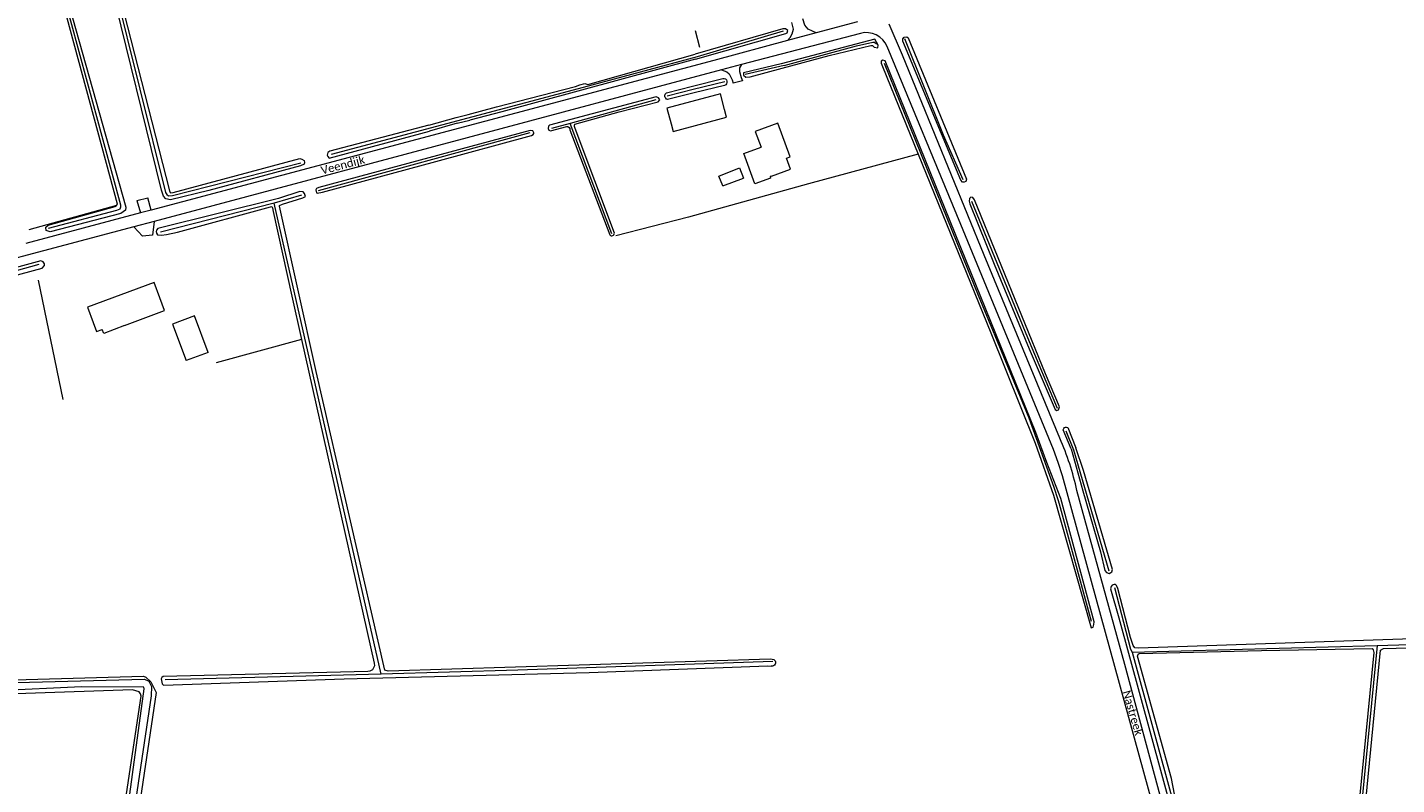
# Model space of a CAD drawing. Extents: x 177628 to 188968, y 384226 to 390673.
# Tile 328 of 393: x 186286 to 186707, y 385068 to 385300. Entities that reach past the tile are written whole.
import ezdxf

# ---------------------------------------------------------------- set-up
doc = ezdxf.new("R2010")
doc.units = 0
for name, color, linetype, lineweight in [('B01_D', 14, 'Continuous', 9), ('B01_T', 14, 'Continuous', 9), ('B02_F', 14, 'Continuous', 9), ('B11_F', 14, 'Continuous', 9), ('B14_F', 14, 'Continuous', 9), ('T02_F', 253, 'RASTER', 9), ('T03_T', 253, 'Continuous', 9), ('T04_F', 253, 'HAAG', 9), ('T07_F', 253, 'Continuous', 9), ('T09_F', 253, 'Continuous', 9), ('T09_T', 253, 'Continuous', 9), ('T22_F', 253, 'Continuous', 9), ('V00_F', 8, 'Continuous', 9), ('V00_T', 8, 'Continuous', 9), ('W01_F', 253, 'Continuous', 9), ('Z06', 7, 'Continuous', 9)]:
    doc.layers.add(name, color=color, linetype=linetype, lineweight=lineweight)
doc.styles.add('Legend', font='calibri.ttf')
doc.linetypes.add('HAAG', pattern='A,4,-1,[5,TOPOCAD.SHX,S=0.35,R=0,X=-0.35,Y=-0.35],-1', length=6)
doc.linetypes.add('RASTER', pattern='A,4,-1,[4,TOPOCAD.SHX,S=0.5,R=0,X=-0.5,Y=0],-1', length=6)

msp = doc.modelspace()

# ---------------------------------------------------------------- linework, layer by layer
at = {"layer": 'B01_D', "linetype": 'Continuous'}
for points in [[(186484.104, 385270.531), (186484.731, 385268.194), (186501.191, 385272.584), (186500.569, 385274.92)], [(186316.274, 385208.631), (186328.605, 385213.234), (186327.149, 385217.14)], [(186306.669, 385209.5), (186307.707, 385206.708), (186309.463, 385207.363)]]:
    msp.add_lwpolyline(points, dxfattribs=at)
at = {"layer": 'B01_T', "linetype": 'Continuous'}
for points in [[(186500.569, 385274.92), (186499.282, 385279.749), (186482.817, 385275.361), (186484.104, 385270.531)], [(186327.149, 385217.14), (186325.401, 385221.823), (186304.923, 385214.178), (186306.669, 385209.5)]]:
    msp.add_lwpolyline(points, dxfattribs=at)
at = {"layer": 'B02_F', "linetype": 'Continuous'}
for points in [[(186520.709, 385260.397), (186516.936, 385270.735), (186509.978, 385268.196), (186511.745, 385263.354)], [(186500.011, 385251.485), (186498.808, 385254.472), (186505.133, 385257.02), (186506.397, 385253.882)], [(186341.996, 385200.336), (186337.806, 385211.578), (186331.03, 385209.053), (186335.22, 385197.811)]]:
    msp.add_lwpolyline(points, dxfattribs=at)
at = {"layer": 'B11_F', "linetype": 'Continuous'}
msp.add_lwpolyline([(186316.274, 385208.631), (186309.908, 385206.19), (186309.463, 385207.363)], dxfattribs=at)
at = {"layer": 'B14_F', "linetype": 'Continuous'}
for points in [[(186514.981, 385254.487), (186514.511, 385254.316), (186514.672, 385253.874), (186509.869, 385252.121), (186506.472, 385261.429), (186511.745, 385263.354)], [(186514.981, 385254.487), (186520.845, 385256.626), (186519.614, 385259.998), (186520.709, 385260.397)], [(186500.011, 385251.485), (186506.397, 385253.882)], [(186341.996, 385200.336), (186335.22, 385197.811)]]:
    msp.add_lwpolyline(points, dxfattribs=at)
at = {"layer": 'T02_F', "linetype": 'RASTER'}
for points in [[(186559.982, 385261.196), (186526.322, 385252.135), (186489.523, 385241.885), (186467.145, 385236.102)], [(186370.614, 385204.28), (186344.424, 385197.169)]]:
    msp.add_lwpolyline(points, dxfattribs=at)
at = {"layer": 'T03_T', "linetype": 'Continuous'}
msp.add_lwpolyline([(186313.839, 385245.431), (186286.889, 385237.954)], dxfattribs=at)
at = {"layer": 'T04_F', "linetype": 'HAAG'}
for points in [[(186492.918, 385293.997), (186491.605, 385299.108)], [(186289.742, 385222.535), (186297.346, 385185.862)]]:
    msp.add_lwpolyline(points, dxfattribs=at)
at = {"layer": 'T07_F', "linetype": 'Continuous'}
for points in [[(186360.616, 385326.438), (186322.505, 385316.998), (186315.67, 385315.217), (186314.402, 385314.54), (186313.82, 385314.048), (186313.335, 385313.487), (186313.157, 385313.03), (186328.884, 385249.486), (186329.26, 385248.782), (186329.792, 385248.463), (186331.004, 385248.567), (186370.459, 385258.544)], [(186292.984, 385238.444), (186313.898, 385244.032), (186314.942, 385244.438), (186315.131, 385245.009), (186315.106, 385245.531), (186299.832, 385302.006), (186297.723, 385309.151), (186297.318, 385309.601), (186296.486, 385309.955), (186204.494, 385287.038)], [(186492.197, 385291.167), (186518.664, 385299.089)], [(186518.853, 385288.413), (186541.078, 385294.453), (186546.134, 385295.647), (186546.622, 385295.571), (186547.188, 385295.084)], [(186573.85, 385253.344), (186567.802, 385267.002), (186555.884, 385296.615)], [(186457.235, 385281.735), (186492.197, 385291.167)], [(186518.853, 385288.413), (186506.92, 385285.646)], [(186613.27, 385117.74), (186603.434, 385153.707), (186603.019, 385155.105), (186601.79, 385158.826), (186594.135, 385180.173), (186578.542, 385217.808), (186549.638, 385289.051)], [(186379.842, 385261.203), (186457.235, 385281.735)], [(186482.913, 385279.117), (186490.891, 385281.159)], [(186490.891, 385281.159), (186500.613, 385283.563)], [(186479.465, 385277.883), (186453.096, 385270.649)], [(186453.096, 385270.649), (186447.437, 385269.097)], [(186465.963, 385236.779), (186453.096, 385270.649)], [(186440.789, 385267.744), (186375.759, 385249.938)], [(186370.677, 385248.667), (186362.286, 385246.18)], [(186362.286, 385246.18), (186327.305, 385237.258)], [(186395.06, 385101.494), (186362.286, 385246.18)], [(186576.409, 385246.788), (186593.588, 385204.933), (186602.648, 385183.26)], [(186289.99, 385227.354), (186244.438, 385214.656), (186178.227, 385196.898)], [(186605.362, 385176.278), (186607.752, 385170.426), (186618.564, 385133.235)], [(186620.261, 385128.12), (186625.233, 385109.172), (186625.695, 385108.24)], [(186625.695, 385108.24), (186701.003, 385110.289)], [(186701.003, 385110.289), (186692.149, 385020.779)], [(186701.003, 385110.289), (186767.343, 385112.332)], [(186515.416, 385105.418), (186437.071, 385102.704), (186395.06, 385101.494)], [(186625.695, 385108.24), (186638.437, 385061.85), (186639.617, 385055.957), (186639.591, 385052.758), (186639.226, 385048.588), (186632.298, 385002.094)], [(186395.06, 385101.494), (186372, 385100.948), (186328.808, 385099.786)]]:
    msp.add_lwpolyline(points, dxfattribs=at)
at = {"layer": 'T09_F', "linetype": 'Continuous'}
for points in [[(186234.983, 385296.119), (186297.717, 385310.692), (186298.142, 385310.703), (186298.276, 385310.452), (186316.705, 385244.933), (186316.561, 385243.995), (186315.143, 385243.022), (186293.502, 385237.38), (186292.217, 385237.77), (186292.149, 385238.703), (186292.104, 385238.786), (186292.852, 385239.401), (186313.387, 385245.098), (186313.806, 385245.322), (186313.839, 385245.431)], [(186342.204, 385250.056), (186330.373, 385247.232), (186328.98, 385247.467), (186328.271, 385248.331), (186327.69, 385250.11), (186312.154, 385313.139)], [(186313.955, 385313.193), (186330.138, 385249.917), (186330.338, 385249.47), (186330.507, 385249.331), (186331.213, 385249.432), (186370.122, 385259.864), (186370.729, 385259.707), (186371.456, 385259.281), (186371.518, 385258.664), (186371.409, 385258.187), (186370.287, 385257.577), (186342.204, 385250.056)], [(186102.577, 385259.606), (186102.375, 385260.79), (186102.866, 385261.483), (186103.704, 385261.931), (186234.125, 385293.292), (186260.256, 385299.396), (186295.814, 385308.813), (186296.875, 385308.842), (186297.239, 385307.96), (186314.001, 385245.965), (186313.839, 385245.431)], [(186491.678, 385290.346), (186519.348, 385298.228), (186519.788, 385298.519), (186519.937, 385299.216), (186519.313, 385299.697), (186518.396, 385299.7), (186491.539, 385291.964)], [(186518.213, 385287.641), (186532.662, 385291.504), (186545.443, 385294.592), (186545.957, 385294.593), (186546.472, 385294.081), (186547.602, 385293.878), (186547.729, 385294.649), (186546.697, 385296.572), (186517.979, 385289.001)], [(186574.868, 385253.486), (186574.622, 385252.841), (186574.146, 385252.628), (186573.621, 385252.607), (186573.137, 385253.21), (186555.295, 385295.955), (186555.297, 385296.669), (186555.709, 385297.102), (186556.515, 385297.213), (186556.981, 385296.887), (186574.868, 385253.486)], [(186491.678, 385290.346), (186432.161, 385274.2)], [(186457.631, 385282.89), (186458.576, 385282.578), (186491.539, 385291.964)], [(186582.312, 385206.369), (186595.905, 385172.453), (186601.544, 385156.519), (186613.1, 385115.793), (186613.716, 385115.974), (186613.971, 385116.745), (186614.097, 385117.644), (186603.858, 385155.498), (186599.516, 385166.555), (186596.103, 385175.766), (186549.821, 385289.852), (186549.153, 385290.03), (186548.64, 385289.772), (186548.616, 385289.182), (186549.003, 385288.155), (186559.983, 385261.196)], [(186517.979, 385289.001), (186506.348, 385286.23), (186506.391, 385285.453), (186507.035, 385284.811), (186508.462, 385284.974), (186518.213, 385287.641)], [(186430.501, 385275.72), (186454.781, 385282.026), (186456.108, 385282.533)], [(186456.108, 385282.533), (186457.631, 385282.89)], [(186482.753, 385280.078), (186490.717, 385282.109)], [(186490.717, 385282.109), (186500.011, 385284.491)], [(186500.536, 385282.337), (186491.174, 385279.998)], [(186468.195, 385274.238), (186480.18, 385277.247), (186480.666, 385277.942), (186480.305, 385278.532), (186479.534, 385278.787), (186446.813, 385270.101), (186446.454, 385269.792), (186446.379, 385269.047), (186446.637, 385268.534), (186447.049, 385268.355), (186452.076, 385269.754)], [(186491.174, 385279.998), (186483.05, 385278.017)], [(186418.101, 385272.44), (186421.851, 385273.35)], [(186454.56, 385270.445), (186468.195, 385274.238)], [(186411.838, 385258.996), (186441.248, 385266.979), (186441.736, 385267.289), (186441.94, 385267.521), (186441.991, 385267.803), (186441.707, 385268.367), (186440.834, 385268.442), (186375.931, 385251.021), (186375.213, 385250.66), (186375.008, 385250.3), (186375.19, 385249.299), (186375.422, 385249.222), (186377.039, 385249.586), (186411.838, 385258.996)], [(186409.741, 385270.16), (186379.312, 385262.126), (186378.726, 385261.757), (186378.559, 385260.931), (186378.759, 385260.483), (186379.178, 385260.027), (186409.951, 385268.24)], [(186418.461, 385270.69), (186422.331, 385271.67)], [(186453.084, 385268.722), (186465.338, 385236.456)], [(186466.715, 385236.95), (186454.717, 385269.055)], [(186559.983, 385261.196), (186582.312, 385206.369)], [(186515.821, 385105.911), (186514.511, 385106.087), (186397.21, 385102.479), (186396.233, 385102.759), (186375.15, 385194.49), (186363.876, 385245.258), (186363.927, 385245.412), (186364.799, 385245.851), (186371.06, 385247.844), (186371.83, 385248.231), (186371.571, 385249.13), (186371.159, 385249.693), (186370.157, 385249.768), (186363.537, 385247.594), (186326.528, 385238.359), (186326.118, 385237.895), (186325.991, 385237.51), (186326.069, 385236.971), (186326.456, 385236.458), (186327.663, 385236.358), (186329.204, 385236.491), (186332.591, 385237.295), (186361.103, 385245.02), (186361.514, 385245.098), (186361.721, 385244.688), (186361.903, 385243.558), (186367.618, 385217.635), (186370.614, 385204.28)], [(186594.087, 385201.467), (186602.032, 385182.75), (186602.634, 385182.483), (186603.146, 385182.659), (186603.382, 385183.57), (186599.084, 385193.775), (186577.326, 385247.204), (186576.807, 385247.884), (186576.13, 385247.957), (186575.763, 385247.578), (186575.66, 385246.727), (186575.866, 385245.907), (186583.294, 385227.388), (186594.087, 385201.467)], [(186222.443, 385207.973), (186246.208, 385214.145), (186291.042, 385226.225), (186291.734, 385227.023), (186291.681, 385227.511), (186291.345, 385228.178), (186290.574, 385228.433), (186258.546, 385219.775), (186178.067, 385197.795), (186177.605, 385197.562), (186177.451, 385197.357), (186177.478, 385196.92), (186177.71, 385196.458), (186178.096, 385196.331), (186179.071, 385196.565), (186188.13, 385199.13), (186222.443, 385207.973)], [(186370.614, 385204.28), (186392.915, 385104.883), (186393.02, 385104.035), (186392.458, 385102.853), (186391.637, 385102.44), (186390.996, 385102.31), (186328.184, 385100.79), (186327.697, 385100.481), (186327.518, 385100.07), (186327.804, 385098.607), (186328.268, 385098.197), (186383.759, 385100.083), (186458.948, 385102.044), (186513.822, 385104.134), (186514.876, 385103.957)], [(186604.56, 385176.587), (186604.705, 385176.958), (186604.913, 385177.259), (186605.209, 385177.402), (186605.55, 385177.387), (186605.943, 385177.263)], [(186606.981, 385170.68), (186610.594, 385157.807), (186615.973, 385139.069), (186617.35, 385133.353), (186617.829, 385132.762), (186618.65, 385132.486), (186619.142, 385132.706), (186619.44, 385133), (186619.731, 385133.667), (186610.817, 385164.025), (186608.38, 385171.05)], [(186717.709, 385112.567), (186627.682, 385109.515), (186626.494, 385109.618), (186626.057, 385110.311), (186625.205, 385112.783), (186621.37, 385127.875), (186620.915, 385128.749), (186620.644, 385129.072), (186620.15, 385129.041), (186619.622, 385128.805), (186619.27, 385128.457), (186619.107, 385127.687), (186621.628, 385118.794), (186638, 385058.954)], [(186627.394, 385107.04), (186627.575, 385107.628), (186627.921, 385107.847), (186665.393, 385108.822), (186699.407, 385109.388), (186699.778, 385108.984), (186699.927, 385108.226), (186691.362, 385020.734)], [(186693.396, 385020.496), (186693.415, 385020.579), (186701.953, 385108.942), (186702.933, 385109.444), (186765.302, 385111.092)], [(186639.62, 385059.869), (186637.78, 385069.511), (186627.394, 385107.04)], [(186307.861, 385004.741), (186316.852, 385064.805), (186321.374, 385094.786), (186321.218, 385095.479), (186320.78, 385096.095), (186318.724, 385096.731), (186217.421, 385093.266), (186216.83, 385093.676), (186216.262, 385094.804), (186216.311, 385095.857), (186216.768, 385097.63), (186217.487, 385097.992), (186322.129, 385100.952), (186322.823, 385100.594), (186324.367, 385099.185), (186325.193, 385097.544), (186325.968, 385095.877), (186312.331, 385003.651)]]:
    msp.add_lwpolyline(points, dxfattribs=at)
at = {"layer": 'T09_F', "linetype": 'Continuous', "extrusion": (0, 0, -1)}
for centre, radius, start, end in [((-186500.193, 385283.394), 1.112, 80.57195, 252.0325), ((-186483.346, 385279.112), 1.134, 285.14464, 58.45507), ((-186452.051, 385268.721), 1.033, 91.39234, 179.95574), ((-186456.411, 385269.95), 1.916, 332.14249, 14.96906), ((-186515.066, 385105.07), 1.13, 131.91352, 279.70547)]:
    msp.add_arc(centre, radius, start, end, dxfattribs=at)
at = {"layer": 'T09_F', "linetype": 'Continuous'}
msp.add_arc((186465.953, 385236.909), 0.763, 216.37438, 3.09661, dxfattribs=at)
at = {"layer": 'T09_T', "linetype": 'Continuous'}
for points in [[(186409.741, 385270.16), (186418.101, 385272.44)], [(186421.851, 385273.35), (186430.501, 385275.72)], [(186432.161, 385274.2), (186422.331, 385271.67)], [(186418.461, 385270.69), (186409.951, 385268.24)], [(186606.981, 385170.68), (186604.56, 385176.587)], [(186605.943, 385177.263), (186608.38, 385171.05)]]:
    msp.add_lwpolyline(points, dxfattribs=at)
at = {"layer": 'T22_F', "linetype": 'Continuous'}
for points in [[(186506.016, 385283.773), (186503.199, 385283.021)], [(186320.071, 385247.017), (186323.426, 385247.818)], [(186324.828, 385236.301), (186321.787, 385236.001)]]:
    msp.add_lwpolyline(points, dxfattribs=at)
at = {"layer": 'V00_F', "linetype": 'Continuous'}
for points in [[(186528.725, 385298.482), (186527.567, 385298.942), (186526.271, 385299.646), (186525.198, 385300.813), (186524.583, 385302.766)], [(186519.868, 385296.098), (186520.664, 385297.078), (186521.291, 385298.151), (186521.676, 385299.561), (186521.242, 385301.627)], [(186499.579, 385287.073), (186501.293, 385286.444), (186501.965, 385285.85), (186502.901, 385283.991), (186503.199, 385283.021)], [(186505.748, 385288.721), (186505.117, 385287.751), (186505.12, 385286.634), (186505.609, 385284.736), (186506.016, 385283.773)], [(186324.499, 385244.026), (186323.426, 385247.818)], [(186320.071, 385247.017), (186321.185, 385243.144)], [(186319.1, 385238.913), (186321.787, 385236.001)], [(186325.388, 385240.582), (186324.828, 385236.301)]]:
    msp.add_lwpolyline(points, dxfattribs=at)
at = {"layer": 'V00_T', "linetype": 'Continuous'}
for points in [[(186541.365, 385301.885), (186528.725, 385298.482)], [(186542.295, 385298.316), (186505.748, 385288.721)], [(186528.725, 385298.482), (186519.868, 385296.098)], [(186603.502, 385173.967), (186580.301, 385230.21), (186555.18, 385291.59), (186551.123, 385301.164)], [(186519.868, 385296.098), (186497.291, 385290.02), (186324.499, 385244.026)], [(186601.525, 385170.504), (186573.157, 385239.57), (186550.477, 385294.255)], [(186499.579, 385287.073), (186343.381, 385245.36), (186325.388, 385240.583)], [(186505.748, 385288.721), (186499.579, 385287.073)], [(186321.185, 385243.144), (186286.025, 385233.785)], [(186324.499, 385244.026), (186321.185, 385243.144)], [(186319.1, 385238.913), (186248.961, 385220.29), (186179.941, 385201.63), (186167.714, 385198.37)], [(186325.388, 385240.583), (186319.1, 385238.913)], [(186604.293, 385162.396), (186603.032, 385166.492), (186601.525, 385170.504)], [(186632.154, 385061.04), (186604.293, 385162.396)], [(186635.021, 385061.609), (186623.46, 385104.541), (186608.741, 385157.93)]]:
    msp.add_lwpolyline(points, dxfattribs=at)
for centre, radius, start, end in [((186544.056, 385291.592), 6.951, 22.52747, 104.67905), ((186529.887, 385141.044), 80.642, 12.08692, 24.09566)]:
    msp.add_arc(centre, radius, start, end, dxfattribs=at)
at = {"layer": 'W01_F', "linetype": 'Continuous'}
msp.add_lwpolyline([(186315.125, 385044.391), (186322.337, 385097.003), (186322.259, 385097.543), (186322.182, 385097.568), (186303.075, 385097.597), (186251.18, 385095.206), (186218.233, 385094.764), (186217.616, 385095.096), (186217.536, 385096.277), (186217.766, 385096.715), (186218.432, 385097.178), (186220.332, 385097.363), (186322.381, 385099.983), (186323.795, 385099.344), (186324.621, 385097.703), (186324.5, 385094.877), (186312.934, 385017.189), (186308.902, 384986.362), (186308.544, 384985.796), (186307.672, 384985.358), (186306.876, 384985.407), (186306.413, 384985.817), (186305.999, 384986.894), (186315.125, 385044.391)], dxfattribs=at)

# ---------------------------------------------------------------- texts
at = {"layer": 'Z06', "linetype": 'Continuous', "style": 'Legend'}
for s, rotation, p in [('Veendijk', 14.89819, (186376.973, 385254.926)), ('Nastreek', 286.31519, (186622.735, 385096.11))]:
    msp.add_text(s, height=2.5, rotation=rotation, dxfattribs=at).set_placement(p)

doc.saveas('drawing.dxf')
